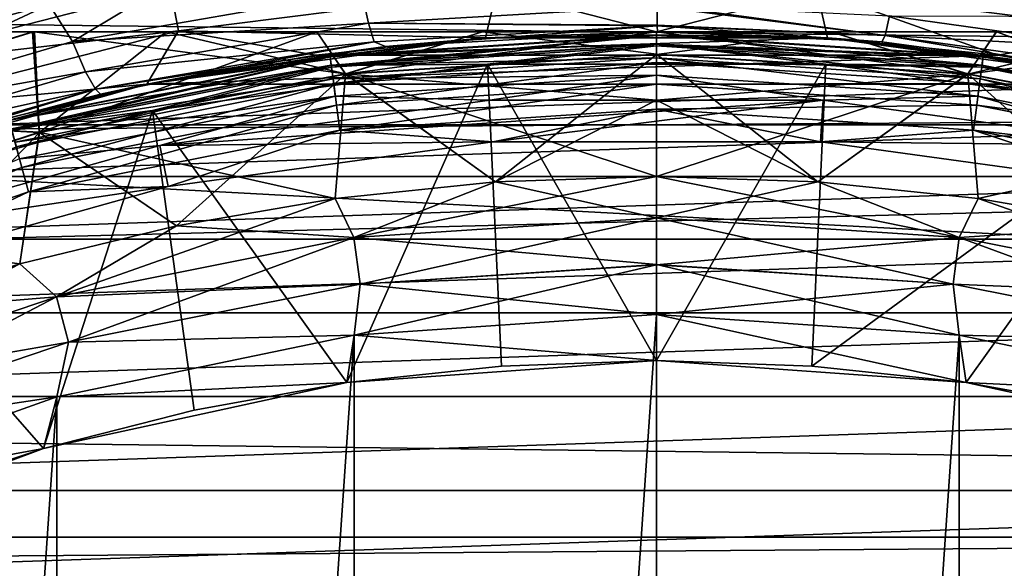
# Model space of a CAD drawing. Header units: metres. Extents: x -139 to 106, y -189 to 40.
# Tile 259 of 291: x 73.45 to 78.17, y 9.43 to 12.06. Entities that reach past the tile are written whole.
import ezdxf

# ---------------------------------------------------------------- set-up
doc = ezdxf.new("R2010")
doc.units = ezdxf.units.M
doc.layers.add('solid_153_ABGANG1_SW0003', color=7, linetype='CONTINUOUS')

msp = doc.modelspace()

# ---------------------------------------------------------------- linework, layer by layer
at = {"layer": 'solid_153_ABGANG1_SW0003'}
for points in [[(100.499969, 11.712589, 92.274338), (100.499969, 13.566239, 90.75824), (47.66711, 12.341232, 91.801056)], [(48.0704, 9.579028, -5.962051), (49.272755, 12.596712, -5.962051), (104.929604, 9.579028, -5.962051)], [(49.272755, 12.596712, -5.962051), (103.727242, 12.596712, -5.962051), (104.929604, 9.579028, -5.962051)], [(77.267387, 12.19731, 28.013126), (78.79007, 12.004951, 28.013126), (77.280678, 12.408541, 27.939308)], [(78.79007, 12.004951, 28.013126), (78.829727, 12.212851, 27.939308), (77.280678, 12.408541, 27.939308)], [(72.599289, 12.005152, 27.8202), (74.134689, 12.399376, 27.8202), (72.550285, 12.155978, 27.661791)], [(74.170273, 12.212851, 27.939308), (74.134689, 12.399376, 27.8202), (72.599289, 12.005152, 27.8202)], [(100.499969, 11.712589, 92.274338), (47.66711, 12.341232, 91.801056), (47.66711, 11.366143, 92.519089)], [(73.883728, 12.308016, 53.313934), (72.930191, 11.953318, 53.101097), (72.688698, 12.115878, 53.27697)], [(73.883728, 12.308016, 53.313934), (73.590073, 12.131756, 53.182232), (72.930191, 11.953318, 53.101097)], [(73.702202, 11.953197, 52.960056), (73.590073, 12.131756, 53.182232), (74.227608, 12.270438, 53.252197)], [(75.086082, 12.194367, 53.087852), (73.702202, 11.953197, 52.960056), (74.227608, 12.270438, 53.252197)], [(72.657967, 11.824557, 27.939308), (74.170273, 12.212851, 27.939308), (72.599289, 12.005152, 27.8202)], [(74.20993, 12.004951, 28.013126), (74.170273, 12.212851, 27.939308), (72.657967, 11.824557, 27.939308)], [(75.119736, 12.042161, 52.811436), (73.702202, 11.953197, 52.960056), (75.086082, 12.194367, 53.087852)], [(74.20993, 12.004951, 28.013126), (75.732613, 12.19731, 28.013126), (74.170273, 12.212851, 27.939308)], [(74.20993, 12.004951, 28.013126), (75.680824, 11.972006, 28.037949), (75.732613, 12.19731, 28.013126)], [(75.119736, 12.042161, 52.811436), (75.086082, 12.194367, 53.087852), (76.502045, 12.121041, 52.863869)], [(75.732613, 12.19731, 28.013126), (75.680824, 11.972006, 28.037949), (76.500008, 12, 28.037949)], [(75.732613, 12.19731, 28.013126), (76.500008, 12, 28.037949), (77.267387, 12.19731, 28.013126)], [(77.267387, 12.19731, 28.013126), (76.500008, 12, 28.037949), (77.319191, 11.972005, 28.037949)], [(77.267387, 12.19731, 28.013126), (77.319191, 11.972005, 28.037949), (78.134544, 11.888157, 28.037949)], [(77.267387, 12.19731, 28.013126), (78.134544, 11.888157, 28.037949), (78.79007, 12.004951, 28.013126)], [(72.368912, 11.56043, 52.787651), (72.930191, 11.953318, 53.101097), (73.590073, 12.131756, 53.182232)], [(73.702202, 11.953197, 52.960056), (72.368912, 11.56043, 52.787651), (73.590073, 12.131756, 53.182232)], [(77.594597, 11.981864, 52.55666), (76.502045, 12.121041, 52.863869), (76.501999, 12.128633, 52.881298)], [(77.594597, 11.981864, 52.55666), (76.501999, 12.128633, 52.881298), (77.615456, 12.077125, 52.856865)], [(75.119736, 12.042161, 52.811436), (76.502045, 12.121041, 52.863869), (76.502785, 12.032668, 52.584919)], [(77.594597, 11.981864, 52.55666), (76.502785, 12.032668, 52.584919), (76.502045, 12.121041, 52.863869)], [(77.594597, 11.981864, 52.55666), (77.615456, 12.077125, 52.856865), (78.713364, 11.923777, 52.789478)], [(77.615456, 12.077125, 52.856865), (78.758148, 12.074264, 53.061527), (78.713364, 11.923777, 52.789478)], [(73.763367, 11.808121, 52.684521), (73.702202, 11.953197, 52.960056), (75.119736, 12.042161, 52.811436)], [(73.763367, 11.808121, 52.684521), (75.119736, 12.042161, 52.811436), (75.147545, 11.952792, 52.515621)], [(75.119736, 12.042161, 52.811436), (76.502838, 12.029124, 52.567726), (75.147545, 11.952792, 52.515621)], [(75.119736, 12.042161, 52.811436), (76.502785, 12.032668, 52.584919), (76.502838, 12.029124, 52.567726)], [(75.147545, 11.952792, 52.515621), (76.502838, 12.029124, 52.567726), (75.201492, 11.929538, 52.226074)], [(76.502838, 12.029124, 52.567726), (76.50383, 11.999999, 52.274963), (75.201492, 11.929538, 52.226074)], [(77.594597, 11.981864, 52.55666), (76.502838, 12.029124, 52.567726), (76.502785, 12.032668, 52.584919)], [(76.502838, 12.029124, 52.567726), (77.578995, 11.951392, 52.24968), (77.554565, 11.953572, 52.250732)], [(77.594597, 11.981864, 52.55666), (77.578995, 11.951392, 52.24968), (76.502838, 12.029124, 52.567726)], [(76.502838, 12.029124, 52.567726), (77.554565, 11.953572, 52.250732), (76.50383, 11.999999, 52.274963)], [(71.5, 12, 32.537949), (81.5, 12, 32.537949), (81.474968, 12, 32.228138)], [(71.5, 12, 40.537949), (81.5, 12, 40.537949), (81.5, 12, 32.537949)], [(71.5, 12, 40.537949), (81.5, 12, 32.537949), (71.5, 12, 32.537949)], [(71.525093, 12, 32.227776), (71.5, 12, 32.537949), (81.474968, 12, 32.228138)], [(71.525032, 12, 40.847771), (81.5, 12, 40.537949), (71.5, 12, 40.537949)], [(71.525032, 12, 40.847771), (81.474907, 12, 40.848122), (81.5, 12, 40.537949)], [(71.601692, 12, 41.159424), (81.474907, 12, 40.848122), (71.525032, 12, 40.847771)], [(71.525093, 12, 32.227776), (81.474968, 12, 32.228138), (81.398308, 12, 31.916483)], [(71.525093, 12, 32.227776), (81.398308, 12, 31.916483), (71.601746, 12, 31.916323)], [(71.601692, 12, 41.159424), (81.398254, 12, 41.159569), (81.474907, 12, 40.848122)], [(71.688324, 12, 41.379101), (81.398254, 12, 41.159569), (71.601692, 12, 41.159424)], [(71.601746, 12, 31.916323), (81.398308, 12, 31.916483), (81.310524, 12, 31.694288)], [(71.601746, 12, 31.916323), (81.310524, 12, 31.694288), (71.689484, 12, 31.694281)], [(71.688324, 12, 41.379101), (81.311676, 12, 41.379105), (81.398254, 12, 41.159569)], [(71.733986, 12, 41.472916), (81.311676, 12, 41.379105), (71.688324, 12, 41.379101)], [(71.689484, 12, 31.694281), (81.310524, 12, 31.694288), (81.266022, 12, 31.602995)], [(71.734009, 12, 31.602943), (71.689484, 12, 31.694281), (81.266022, 12, 31.602995)], [(71.733986, 12, 41.472916), (81.265999, 12, 41.472942), (81.311676, 12, 41.379105)], [(71.928619, 12, 41.787895), (81.265999, 12, 41.472942), (71.733986, 12, 41.472916)], [(71.734009, 12, 31.602943), (81.266022, 12, 31.602995), (81.071381, 12, 31.288006)], [(71.928467, 12, 31.28821), (71.734009, 12, 31.602943), (81.071381, 12, 31.288006)], [(71.928467, 12, 31.28821), (81.071381, 12, 31.288006), (72.194328, 12, 30.973904)], [(71.928619, 12, 41.787895), (81.071541, 12, 41.787674), (81.265999, 12, 41.472942)], [(71.928619, 12, 41.787895), (80.805695, 12, 42.101974), (81.071541, 12, 41.787674)], [(72.194626, 12, 42.102303), (80.805695, 12, 42.101974), (71.928619, 12, 41.787895)], [(73.542397, 11.519101, 43.675884), (73.510178, 12, 42.97324), (72.186913, 11.59048, 42.973019)], [(72.98407, 12, 42.708164), (72.186913, 11.59048, 42.973019), (73.510178, 12, 42.97324)], [(72.189514, 11.590127, 30.100658), (73.51503, 12, 30.100563), (73.542793, 11.517554, 29.398035)], [(72.983421, 12, 30.368114), (73.51503, 12, 30.100563), (72.189514, 11.590127, 30.100658)], [(72.194328, 12, 30.973904), (81.071381, 12, 31.288006), (80.805382, 12, 30.9736)], [(72.194328, 12, 30.973904), (80.805382, 12, 30.9736), (80.702957, 12, 30.873268)], [(72.194328, 12, 30.973904), (80.702957, 12, 30.873268), (72.297035, 12, 30.87328)], [(72.294479, 12, 42.20023), (80.805695, 12, 42.101974), (72.194626, 12, 42.102303)], [(72.294479, 12, 42.20023), (80.705536, 12, 42.200218), (80.805695, 12, 42.101974)], [(72.543465, 12, 42.412186), (80.705536, 12, 42.200218), (72.294479, 12, 42.20023)], [(72.297035, 12, 30.87328), (80.702957, 12, 30.873268), (80.456543, 12, 30.663721)], [(72.542999, 12, 30.66408), (72.297035, 12, 30.87328), (80.456543, 12, 30.663721)], [(72.983421, 12, 30.368114), (72.542999, 12, 30.66408), (80.456543, 12, 30.663721)], [(72.543465, 12, 42.412186), (80.457031, 12, 42.411797), (80.705536, 12, 42.200218)], [(72.543465, 12, 42.412186), (80.016617, 12, 42.707764), (80.457031, 12, 42.411797)], [(72.98407, 12, 42.708164), (80.016617, 12, 42.707764), (72.543465, 12, 42.412186)], [(72.723373, 11.623268, 28.013126), (74.20993, 12.004951, 28.013126), (72.657967, 11.824557, 27.939308)], [(72.723373, 11.623268, 28.013126), (74.057732, 11.748841, 28.037949), (74.20993, 12.004951, 28.013126)], [(72.983421, 12, 30.368114), (80.015953, 12, 30.367746), (79.48494, 12, 30.100548)], [(72.983421, 12, 30.368114), (79.48494, 12, 30.100548), (73.51503, 12, 30.100563)], [(72.983421, 12, 30.368114), (80.456543, 12, 30.663721), (80.015953, 12, 30.367746)], [(72.98407, 12, 42.708164), (73.510178, 12, 42.97324), (80.016617, 12, 42.707764)], [(73.510178, 12, 42.97324), (79.489853, 12, 42.973225), (80.016617, 12, 42.707764)], [(73.519844, 12, 42.977409), (79.489853, 12, 42.973225), (73.510178, 12, 42.97324)], [(73.542397, 11.519101, 43.675884), (73.519844, 12, 42.977409), (73.510178, 12, 42.97324)], [(73.51503, 12, 30.100563), (79.48494, 12, 30.100548), (78.848633, 12, 29.868368)], [(73.51503, 12, 30.100563), (78.848633, 12, 29.868368), (74.150688, 12, 29.868574)], [(73.51503, 12, 30.100563), (74.150688, 12, 29.868574), (73.542793, 11.517554, 29.398035)], [(73.519844, 12, 42.977409), (78.84935, 12, 43.207314), (79.480873, 12, 42.977104)], [(74.151382, 12, 43.207535), (78.84935, 12, 43.207314), (73.519844, 12, 42.977409)], [(73.519844, 12, 42.977409), (79.480873, 12, 42.977104), (79.489853, 12, 42.973225)], [(75.009445, 11.798955, 43.675884), (74.151382, 12, 43.207535), (73.519844, 12, 42.977409)], [(73.542397, 11.519101, 43.675884), (75.009445, 11.798955, 43.675884), (73.519844, 12, 42.977409)], [(74.872208, 12, 29.690374), (75.009644, 11.797371, 29.398035), (73.542793, 11.517554, 29.398035)], [(74.150688, 12, 29.868574), (74.872208, 12, 29.690374), (73.542793, 11.517554, 29.398035)], [(74.20993, 12.004951, 28.013126), (74.057732, 11.748841, 28.037949), (74.865471, 11.888159, 28.037949)], [(74.150688, 12, 29.868574), (78.848633, 12, 29.868368), (74.872208, 12, 29.690374)], [(74.151382, 12, 43.207535), (78.127823, 12, 43.385517), (78.84935, 12, 43.207314)], [(74.872787, 12, 43.385635), (78.127823, 12, 43.385517), (74.151382, 12, 43.207535)], [(75.009445, 11.798955, 43.675884), (74.872787, 12, 43.385635), (74.151382, 12, 43.207535)], [(74.20993, 12.004951, 28.013126), (74.865471, 11.888159, 28.037949), (75.680824, 11.972006, 28.037949)], [(74.872208, 12, 29.690374), (78.848633, 12, 29.868368), (78.12722, 12, 29.690264)], [(74.872208, 12, 29.690374), (78.12722, 12, 29.690264), (75.665825, 12, 29.576954)], [(74.872208, 12, 29.690374), (75.665825, 12, 29.576954), (75.009644, 11.797371, 29.398035)], [(74.872787, 12, 43.385635), (77.33419, 12, 43.498943), (78.127823, 12, 43.385517)], [(75.666153, 12, 43.498978), (77.33419, 12, 43.498943), (74.872787, 12, 43.385635)], [(75.009445, 11.798955, 43.675884), (75.666153, 12, 43.498978), (74.872787, 12, 43.385635)], [(74.9356, 11.882781, 46.830654), (76.5, 11.985317, 46.830654), (75.681099, 11.972026, 46.737949)], [(76.5, 11.94265, 46.91436), (76.5, 11.985317, 46.830654), (74.9356, 11.882781, 46.830654)], [(76.5, 11.984803, 46.202675), (74.935669, 11.882272, 46.202675), (75.681099, 11.972026, 46.296947)], [(74.941437, 11.838483, 46.117798), (74.935669, 11.882272, 46.202675), (76.5, 11.984803, 46.202675)], [(76.5, 11.982963, 47.408539), (74.935913, 11.880447, 47.408539), (75.681084, 11.972025, 47.537949)], [(74.942436, 11.830859, 47.287834), (74.935913, 11.880447, 47.408539), (76.5, 11.982963, 47.408539)], [(74.941437, 11.838483, 46.117798), (76.5, 11.984803, 46.202675), (76.5, 11.940637, 46.117798)], [(76.5, 11.932947, 47.287834), (74.942436, 11.830859, 47.287834), (76.5, 11.982963, 47.408539)], [(75.009445, 11.798955, 43.675884), (76.5, 11.892734, 43.675884), (75.666153, 12, 43.498978)], [(75.009644, 11.797371, 29.398035), (76.5, 12, 29.537949), (76.5, 11.891136, 29.398035)], [(75.665825, 12, 29.576954), (76.5, 12, 29.537949), (75.009644, 11.797371, 29.398035)], [(75.201492, 11.929538, 52.226074), (76.50383, 11.999999, 52.274963), (75.681084, 11.972025, 47.537949)], [(75.665825, 12, 29.576954), (78.12722, 12, 29.690264), (77.333855, 12, 29.576923)], [(75.665825, 12, 29.576954), (77.333855, 12, 29.576923), (76.5, 12, 29.537949)], [(75.666153, 12, 43.498978), (76.5, 11.892734, 43.675884), (76.5, 12, 43.537949)], [(75.666153, 12, 43.498978), (76.5, 12, 43.537949), (77.33419, 12, 43.498943)], [(77.319191, 11.972005, 28.037949), (76.500008, 12, 28.037949), (75.680824, 11.972006, 28.037949)], [(76.50383, 11.999999, 52.274963), (77.318901, 11.972026, 47.537949), (75.681084, 11.972025, 47.537949)], [(76.5, 11.982963, 47.408539), (75.681084, 11.972025, 47.537949), (77.318901, 11.972026, 47.537949)], [(76.5, 11.985317, 46.830654), (77.318916, 11.972025, 46.737949), (75.681099, 11.972026, 46.737949)], [(76.5, 11.984803, 46.202675), (75.681099, 11.972026, 46.296947), (77.318916, 11.972025, 46.296947)], [(76.5, 11.891136, 29.398035), (76.5, 12, 29.537949), (77.333855, 12, 29.576923)], [(77.990356, 11.797371, 29.398035), (76.5, 11.891136, 29.398035), (77.333855, 12, 29.576923)], [(76.5, 12, 43.537949), (76.5, 11.892734, 43.675884), (77.990555, 11.798955, 43.675884)], [(77.33419, 12, 43.498943), (76.5, 12, 43.537949), (77.990555, 11.798955, 43.675884)], [(76.5, 11.985317, 46.830654), (78.0644, 11.882781, 46.830654), (77.318916, 11.972025, 46.737949)], [(78.05883, 11.840479, 46.91436), (78.0644, 11.882781, 46.830654), (76.5, 11.985317, 46.830654)], [(76.5, 11.94265, 46.91436), (78.05883, 11.840479, 46.91436), (76.5, 11.985317, 46.830654)], [(78.064331, 11.882272, 46.202675), (76.5, 11.984803, 46.202675), (77.318916, 11.972025, 46.296947)], [(76.5, 11.940637, 46.117798), (76.5, 11.984803, 46.202675), (78.064331, 11.882272, 46.202675)], [(78.064087, 11.880447, 47.408539), (76.5, 11.982963, 47.408539), (77.318901, 11.972026, 47.537949)], [(76.5, 11.932947, 47.287834), (76.5, 11.982963, 47.408539), (78.064087, 11.880447, 47.408539)], [(76.50383, 11.999999, 52.274963), (77.554565, 11.953572, 52.250732), (77.318901, 11.972026, 47.537949)], [(77.990356, 11.797371, 29.398035), (77.333855, 12, 29.576923), (78.12722, 12, 29.690264)], [(78.127823, 12, 43.385517), (77.33419, 12, 43.498943), (77.990555, 11.798955, 43.675884)], [(77.594597, 11.981864, 52.55666), (78.631012, 11.809268, 52.187469), (77.578995, 11.951392, 52.24968)], [(77.594597, 11.981864, 52.55666), (78.677742, 11.832787, 52.490891), (78.631012, 11.809268, 52.187469)], [(77.594597, 11.981864, 52.55666), (78.713364, 11.923777, 52.789478), (78.677742, 11.832787, 52.490891)], [(77.990356, 11.797371, 29.398035), (78.848633, 12, 29.868368), (79.48494, 12, 30.100548)], [(79.457207, 11.517554, 29.398035), (77.990356, 11.797371, 29.398035), (79.48494, 12, 30.100548)], [(77.990356, 11.797371, 29.398035), (78.12722, 12, 29.690264), (78.848633, 12, 29.868368)], [(78.127823, 12, 43.385517), (77.990555, 11.798955, 43.675884), (79.457603, 11.519101, 43.675884)], [(78.84935, 12, 43.207314), (78.127823, 12, 43.385517), (79.457603, 11.519101, 43.675884)], [(78.79007, 12.004951, 28.013126), (78.134544, 11.888157, 28.037949), (78.942284, 11.748839, 28.037949)], [(73.763367, 11.808121, 52.684521), (72.368912, 11.56043, 52.787651), (73.702202, 11.953197, 52.960056)], [(73.763367, 11.808121, 52.684521), (75.147545, 11.952792, 52.515621), (73.812469, 11.725011, 52.389648)], [(73.812469, 11.725011, 52.389648), (75.147545, 11.952792, 52.515621), (74.525505, 11.836443, 52.169964)], [(75.201492, 11.929538, 52.226074), (75.681084, 11.972025, 47.537949), (74.058525, 11.749008, 47.537949)], [(74.935913, 11.880447, 47.408539), (74.058525, 11.749008, 47.537949), (75.681084, 11.972025, 47.537949)], [(74.9356, 11.882781, 46.830654), (75.681099, 11.972026, 46.737949), (74.058533, 11.749011, 46.737949)], [(74.058533, 11.749011, 46.296947), (74.058533, 11.749011, 46.737949), (75.681099, 11.972026, 46.737949)], [(75.681099, 11.972026, 46.296947), (74.058533, 11.749011, 46.296947), (75.681099, 11.972026, 46.737949)], [(74.935669, 11.882272, 46.202675), (74.058533, 11.749011, 46.296947), (75.681099, 11.972026, 46.296947)], [(75.147545, 11.952792, 52.515621), (75.201492, 11.929538, 52.226074), (74.525505, 11.836443, 52.169964)], [(77.319191, 11.972005, 28.037949), (75.680824, 11.972006, 28.037949), (74.865471, 11.888159, 28.037949)], [(78.134544, 11.888157, 28.037949), (77.319191, 11.972005, 28.037949), (74.865471, 11.888159, 28.037949)], [(74.94117, 11.840479, 46.91436), (76.5, 11.94265, 46.91436), (74.9356, 11.882781, 46.830654)], [(76.5, 11.876184, 46.980766), (76.5, 11.94265, 46.91436), (74.94117, 11.840479, 46.91436)], [(74.941437, 11.838483, 46.117798), (76.5, 11.940637, 46.117798), (75.689827, 11.844397, 46.051201)], [(75.681099, 11.972026, 46.296947), (75.681099, 11.972026, 46.737949), (77.318916, 11.972025, 46.737949)], [(77.318916, 11.972025, 46.296947), (75.681099, 11.972026, 46.296947), (77.318916, 11.972025, 46.737949)], [(76.5, 11.940637, 46.117798), (77.310188, 11.844396, 46.051201), (75.689827, 11.844397, 46.051201)], [(78.050156, 11.774581, 46.980766), (78.05883, 11.840479, 46.91436), (76.5, 11.94265, 46.91436)], [(76.5, 11.876184, 46.980766), (78.050156, 11.774581, 46.980766), (76.5, 11.94265, 46.91436)], [(76.5, 11.940637, 46.117798), (78.064331, 11.882272, 46.202675), (78.058563, 11.838483, 46.117798)], [(76.5, 11.940637, 46.117798), (78.058563, 11.838483, 46.117798), (77.310188, 11.844396, 46.051201)], [(78.653137, 11.805253, 52.185825), (78.941467, 11.74901, 47.537949), (77.318901, 11.972026, 47.537949)], [(78.064087, 11.880447, 47.408539), (77.318901, 11.972026, 47.537949), (78.941467, 11.74901, 47.537949)], [(78.631012, 11.809268, 52.187469), (78.653137, 11.805253, 52.185825), (77.318901, 11.972026, 47.537949)], [(77.578995, 11.951392, 52.24968), (78.631012, 11.809268, 52.187469), (77.318901, 11.972026, 47.537949)], [(77.554565, 11.953572, 52.250732), (77.578995, 11.951392, 52.24968), (77.318901, 11.972026, 47.537949)], [(78.0644, 11.882781, 46.830654), (78.941483, 11.749007, 46.737949), (77.318916, 11.972025, 46.737949)], [(77.318916, 11.972025, 46.296947), (77.318916, 11.972025, 46.737949), (78.941483, 11.749007, 46.737949)], [(78.941475, 11.749007, 46.296947), (77.318916, 11.972025, 46.296947), (78.941483, 11.749007, 46.737949)], [(78.064331, 11.882272, 46.202675), (77.318916, 11.972025, 46.296947), (78.941475, 11.749007, 46.296947)], [(78.134544, 11.888157, 28.037949), (74.865471, 11.888159, 28.037949), (74.057732, 11.748841, 28.037949)], [(78.942284, 11.748839, 28.037949), (78.134544, 11.888157, 28.037949), (74.057732, 11.748841, 28.037949)], [(74.525505, 11.836443, 52.169964), (75.201492, 11.929538, 52.226074), (74.058525, 11.749008, 47.537949)], [(74.952827, 11.751961, 47.184212), (74.942436, 11.830859, 47.287834), (76.5, 11.932947, 47.287834)], [(76.5, 11.853368, 47.184212), (74.952827, 11.751961, 47.184212), (76.5, 11.932947, 47.287834)], [(75.009445, 11.798955, 43.675884), (76.5, 11.672789, 43.930679), (76.5, 11.892734, 43.675884)], [(75.728378, 11.280829, 28.787949), (75.009644, 11.797371, 29.398035), (76.5, 11.891136, 29.398035)], [(75.728378, 11.280829, 28.787949), (76.5, 11.891136, 29.398035), (76.5, 11.672789, 29.145218)], [(78.057564, 11.830859, 47.287834), (76.5, 11.932947, 47.287834), (78.064087, 11.880447, 47.408539)], [(76.5, 11.853368, 47.184212), (76.5, 11.932947, 47.287834), (78.057564, 11.830859, 47.287834)], [(77.271622, 11.280829, 44.287949), (77.990555, 11.798955, 43.675884), (76.5, 11.892734, 43.675884)], [(76.5, 11.672789, 43.930679), (77.271622, 11.280829, 44.287949), (76.5, 11.892734, 43.675884)], [(76.5, 11.672789, 29.145218), (76.5, 11.891136, 29.398035), (77.990356, 11.797371, 29.398035)], [(73.397972, 11.576927, 46.830654), (74.9356, 11.882781, 46.830654), (74.058533, 11.749011, 46.737949)], [(74.94117, 11.840479, 46.91436), (74.9356, 11.882781, 46.830654), (73.397972, 11.576927, 46.830654)], [(73.409012, 11.535714, 46.91436), (74.94117, 11.840479, 46.91436), (73.397972, 11.576927, 46.830654)], [(74.935669, 11.882272, 46.202675), (73.398102, 11.57643, 46.202675), (74.058533, 11.749011, 46.296947)], [(73.409538, 11.53377, 46.117798), (73.398102, 11.57643, 46.202675), (74.935669, 11.882272, 46.202675)], [(74.935913, 11.880447, 47.408539), (73.398582, 11.574654, 47.408539), (74.058525, 11.749008, 47.537949)], [(73.41153, 11.526342, 47.287834), (73.398582, 11.574654, 47.408539), (74.935913, 11.880447, 47.408539)], [(74.949844, 11.774581, 46.980766), (74.94117, 11.840479, 46.91436), (73.409012, 11.535714, 46.91436)], [(73.409538, 11.53377, 46.117798), (74.935669, 11.882272, 46.202675), (74.941437, 11.838483, 46.117798)], [(74.942436, 11.830859, 47.287834), (73.41153, 11.526342, 47.287834), (74.935913, 11.880447, 47.408539)], [(74.941437, 11.838483, 46.117798), (75.689827, 11.844397, 46.051201), (74.084564, 11.623759, 46.051201)], [(75.016495, 10.318907, 45.037949), (74.084564, 11.623759, 46.051201), (75.689827, 11.844397, 46.051201)], [(74.949844, 11.774581, 46.980766), (76.5, 11.876184, 46.980766), (74.94117, 11.840479, 46.91436)], [(74.949844, 11.774581, 46.980766), (76.5, 11.792437, 47.023354), (76.5, 11.876184, 46.980766)], [(74.966362, 11.649139, 47.10474), (74.952827, 11.751961, 47.184212), (76.5, 11.853368, 47.184212)], [(76.5, 11.74966, 47.10474), (74.966362, 11.649139, 47.10474), (76.5, 11.853368, 47.184212)], [(75.756195, 10.398432, 45.037949), (75.016495, 10.318907, 45.037949), (75.689827, 11.844397, 46.051201)], [(76.5, 10.425, 45.037949), (75.689827, 11.844397, 46.051201), (77.310188, 11.844396, 46.051201)], [(76.5, 10.425, 45.037949), (75.756195, 10.398432, 45.037949), (75.689827, 11.844397, 46.051201)], [(76.5, 11.876184, 46.980766), (76.5, 11.792437, 47.023354), (78.039223, 11.69155, 47.023354)], [(76.5, 11.876184, 46.980766), (78.039223, 11.69155, 47.023354), (78.050156, 11.774581, 46.980766)], [(78.047173, 11.751961, 47.184212), (76.5, 11.853368, 47.184212), (78.057564, 11.830859, 47.287834)], [(76.5, 11.74966, 47.10474), (76.5, 11.853368, 47.184212), (78.047173, 11.751961, 47.184212)], [(77.243805, 10.398432, 45.037949), (76.5, 10.425, 45.037949), (77.310188, 11.844396, 46.051201)], [(77.243805, 10.398432, 45.037949), (77.310188, 11.844396, 46.051201), (78.915451, 11.623756, 46.051201)], [(78.058563, 11.838483, 46.117798), (78.915451, 11.623756, 46.051201), (77.310188, 11.844396, 46.051201)], [(78.050156, 11.774581, 46.980766), (79.573784, 11.471512, 46.980766), (78.05883, 11.840479, 46.91436)], [(78.057564, 11.830859, 47.287834), (78.064087, 11.880447, 47.408539), (79.601418, 11.574654, 47.408539)], [(78.058563, 11.838483, 46.117798), (78.064331, 11.882272, 46.202675), (79.601898, 11.57643, 46.202675)], [(78.05883, 11.840479, 46.91436), (79.590988, 11.535714, 46.91436), (78.0644, 11.882781, 46.830654)], [(79.573784, 11.471512, 46.980766), (79.590988, 11.535714, 46.91436), (78.05883, 11.840479, 46.91436)], [(79.601418, 11.574654, 47.408539), (78.064087, 11.880447, 47.408539), (78.941467, 11.74901, 47.537949)], [(79.601898, 11.57643, 46.202675), (78.064331, 11.882272, 46.202675), (78.941475, 11.749007, 46.296947)], [(78.0644, 11.882781, 46.830654), (79.602028, 11.576927, 46.830654), (78.941483, 11.749007, 46.737949)], [(79.590988, 11.535714, 46.91436), (79.602028, 11.576927, 46.830654), (78.0644, 11.882781, 46.830654)], [(72.450928, 11.424852, 52.512707), (72.368912, 11.56043, 52.787651), (73.763367, 11.808121, 52.684521)], [(72.450928, 11.424852, 52.512707), (73.763367, 11.808121, 52.684521), (73.812469, 11.725011, 52.389648)], [(73.409538, 11.53377, 46.117798), (74.941437, 11.838483, 46.117798), (74.084564, 11.623759, 46.051201)], [(73.432121, 11.449474, 47.184212), (73.41153, 11.526342, 47.287834), (74.942436, 11.830859, 47.287834)], [(74.952827, 11.751961, 47.184212), (73.432121, 11.449474, 47.184212), (74.942436, 11.830859, 47.287834)], [(74.960342, 11.201875, 44.287949), (75.009445, 11.798955, 43.675884), (73.542397, 11.519101, 43.675884)], [(74.199486, 11.07069, 28.787949), (73.542793, 11.517554, 29.398035), (75.009644, 11.797371, 29.398035)], [(73.812469, 11.725011, 52.389648), (74.525505, 11.836443, 52.169964), (73.836052, 11.700573, 52.095913)], [(73.836052, 11.700573, 52.095913), (74.525505, 11.836443, 52.169964), (74.058525, 11.749008, 47.537949)], [(74.960342, 11.201874, 28.787949), (74.199486, 11.07069, 28.787949), (75.009644, 11.797371, 29.398035)], [(74.960342, 11.201875, 44.287949), (75.728378, 11.28083, 44.287949), (75.009445, 11.798955, 43.675884)], [(75.728378, 11.280829, 28.787949), (74.960342, 11.201874, 28.787949), (75.009644, 11.797371, 29.398035)], [(75.009445, 11.798955, 43.675884), (76.5, 11.307189, 44.287949), (76.5, 11.672789, 43.930679)], [(75.728378, 11.28083, 44.287949), (76.5, 11.307189, 44.287949), (75.009445, 11.798955, 43.675884)], [(77.271622, 11.280829, 28.787949), (76.5, 11.307189, 28.787949), (77.990356, 11.797371, 29.398035)], [(76.5, 11.672789, 29.145218), (77.990356, 11.797371, 29.398035), (76.5, 11.307189, 28.787949)], [(77.271622, 11.280829, 44.287949), (78.039658, 11.201874, 44.287949), (77.990555, 11.798955, 43.675884)], [(78.039658, 11.201874, 28.787949), (77.271622, 11.280829, 28.787949), (77.990356, 11.797371, 29.398035)], [(78.039658, 11.201874, 28.787949), (77.990356, 11.797371, 29.398035), (79.457207, 11.517554, 29.398035)], [(78.800514, 11.07069, 44.287949), (79.457603, 11.519101, 43.675884), (77.990555, 11.798955, 43.675884)], [(78.039658, 11.201874, 44.287949), (78.800514, 11.07069, 44.287949), (77.990555, 11.798955, 43.675884)], [(78.047173, 11.751961, 47.184212), (78.057564, 11.830859, 47.287834), (79.58847, 11.526342, 47.287834)], [(79.58847, 11.526342, 47.287834), (78.057564, 11.830859, 47.287834), (79.601418, 11.574654, 47.408539)], [(78.058563, 11.838483, 46.117798), (79.601898, 11.57643, 46.202675), (79.590462, 11.53377, 46.117798)], [(78.058563, 11.838483, 46.117798), (79.590462, 11.53377, 46.117798), (78.915451, 11.623756, 46.051201)], [(73.836052, 11.700573, 52.095913), (74.058525, 11.749008, 47.537949), (72.481438, 11.30713, 47.537949)], [(73.398582, 11.574654, 47.408539), (72.481438, 11.30713, 47.537949), (74.058525, 11.749008, 47.537949)], [(73.397972, 11.576927, 46.830654), (74.058533, 11.749011, 46.737949), (72.481453, 11.307135, 46.737949)], [(72.481453, 11.307135, 46.296947), (72.481453, 11.307135, 46.737949), (74.058533, 11.749011, 46.737949)], [(74.058533, 11.749011, 46.296947), (72.481453, 11.307135, 46.296947), (74.058533, 11.749011, 46.737949)], [(73.398102, 11.57643, 46.202675), (72.481453, 11.307135, 46.296947), (74.058533, 11.749011, 46.296947)], [(72.723373, 11.623268, 28.013126), (73.261406, 11.554718, 28.037949), (74.057732, 11.748841, 28.037949)], [(78.942284, 11.748839, 28.037949), (74.057732, 11.748841, 28.037949), (73.261406, 11.554718, 28.037949)], [(79.738609, 11.554714, 28.037949), (78.942284, 11.748839, 28.037949), (73.261406, 11.554718, 28.037949)], [(73.426216, 11.471512, 46.980766), (74.949844, 11.774581, 46.980766), (73.409012, 11.535714, 46.91436)], [(73.426216, 11.471512, 46.980766), (74.960777, 11.69155, 47.023354), (74.949844, 11.774581, 46.980766)], [(73.458961, 11.349299, 47.10474), (73.432121, 11.449474, 47.184212), (74.952827, 11.751961, 47.184212)], [(74.966362, 11.649139, 47.10474), (73.458961, 11.349299, 47.10474), (74.952827, 11.751961, 47.184212)], [(74.949844, 11.774581, 46.980766), (74.960777, 11.69155, 47.023354), (76.5, 11.792437, 47.023354)], [(76.5, 11.792437, 47.023354), (74.960777, 11.69155, 47.023354), (75.701691, 11.672731, 47.037949)], [(76.5, 11.74966, 47.10474), (74.982124, 11.529417, 47.054852), (74.966362, 11.649139, 47.10474)], [(76.5, 11.74966, 47.10474), (76.5, 11.628903, 47.054852), (74.982124, 11.529417, 47.054852)], [(76.5, 11.792437, 47.023354), (75.701691, 11.672731, 47.037949), (77.298553, 11.672715, 47.037949)], [(78.039223, 11.69155, 47.023354), (76.5, 11.792437, 47.023354), (77.298553, 11.672715, 47.037949)], [(78.033638, 11.649139, 47.10474), (76.5, 11.74966, 47.10474), (78.047173, 11.751961, 47.184212)], [(78.033638, 11.649139, 47.10474), (76.5, 11.628903, 47.054852), (76.5, 11.74966, 47.10474)], [(78.033638, 11.649139, 47.10474), (78.047173, 11.751961, 47.184212), (79.567879, 11.449474, 47.184212)], [(78.050156, 11.774581, 46.980766), (78.039223, 11.69155, 47.023354), (79.552109, 11.390618, 47.023354)], [(79.567879, 11.449474, 47.184212), (78.047173, 11.751961, 47.184212), (79.58847, 11.526342, 47.287834)], [(78.050156, 11.774581, 46.980766), (79.552109, 11.390618, 47.023354), (79.573784, 11.471512, 46.980766)], [(100.499969, 11.712589, 92.274338), (47.66711, 11.366143, 92.519089), (47.66711, 10.348992, 93.177032)], [(100.499969, 9.691023, 93.558022), (100.499969, 11.712589, 92.274338), (47.66711, 10.348992, 93.177032)], [(72.450928, 11.424852, 52.512707), (73.812469, 11.725011, 52.389648), (72.514381, 11.349627, 52.21846)], [(73.139893, 11.51997, 52.007629), (73.836052, 11.700573, 52.095913), (72.481438, 11.30713, 47.537949)], [(72.514381, 11.349627, 52.21846), (73.812469, 11.725011, 52.389648), (73.139893, 11.51997, 52.007629)], [(73.812469, 11.725011, 52.389648), (73.836052, 11.700573, 52.095913), (73.139893, 11.51997, 52.007629)], [(73.426216, 11.471512, 46.980766), (73.447891, 11.390618, 47.023354), (74.960777, 11.69155, 47.023354)], [(74.960777, 11.69155, 47.023354), (73.447891, 11.390618, 47.023354), (74.11969, 11.455309, 47.037949)], [(74.960777, 11.69155, 47.023354), (74.11969, 11.455309, 47.037949), (75.701691, 11.672731, 47.037949)], [(77.298553, 11.672715, 47.037949), (75.701691, 11.672731, 47.037949), (74.11969, 11.455309, 47.037949)], [(77.298553, 11.672715, 47.037949), (74.11969, 11.455309, 47.037949), (75.715073, 11.47318, 47.037949)], [(77.298553, 11.672715, 47.037949), (75.715073, 11.47318, 47.037949), (77.28463, 11.4732, 47.037949)], [(75.728378, 11.280829, 28.787949), (76.5, 11.672789, 29.145218), (76.5, 11.307189, 28.787949)], [(76.5, 11.672789, 43.930679), (76.5, 11.307189, 44.287949), (77.271622, 11.280829, 44.287949)], [(78.880554, 11.455259, 47.037949), (77.298553, 11.672715, 47.037949), (77.28463, 11.4732, 47.037949)], [(78.039223, 11.69155, 47.023354), (77.298553, 11.672715, 47.037949), (78.880554, 11.455259, 47.037949)], [(79.552109, 11.390618, 47.023354), (78.039223, 11.69155, 47.023354), (78.880554, 11.455259, 47.037949)], [(73.409538, 11.53377, 46.117798), (74.084564, 11.623759, 46.051201), (72.524292, 11.186593, 46.051201)], [(73.56311, 10.002766, 45.037949), (72.524292, 11.186593, 46.051201), (74.084564, 11.623759, 46.051201)], [(74.966362, 11.649139, 47.10474), (73.490219, 11.232658, 47.054852), (73.458961, 11.349299, 47.10474)], [(74.966362, 11.649139, 47.10474), (74.982124, 11.529417, 47.054852), (73.490219, 11.232658, 47.054852)], [(74.283829, 10.186718, 45.037949), (73.56311, 10.002766, 45.037949), (74.084564, 11.623759, 46.051201)], [(75.016495, 10.318907, 45.037949), (74.283829, 10.186718, 45.037949), (74.084564, 11.623759, 46.051201)], [(74.982124, 11.529417, 47.054852), (76.5, 11.628903, 47.054852), (75.715073, 11.47318, 47.037949)], [(76.5, 11.628903, 47.054852), (77.28463, 11.4732, 47.037949), (75.715073, 11.47318, 47.037949)], [(78.033638, 11.649139, 47.10474), (78.017876, 11.529417, 47.054852), (76.5, 11.628903, 47.054852)], [(76.5, 11.628903, 47.054852), (78.017876, 11.529417, 47.054852), (77.28463, 11.4732, 47.037949)], [(77.983505, 10.318907, 45.037949), (77.243805, 10.398432, 45.037949), (78.915451, 11.623756, 46.051201)], [(78.716171, 10.186718, 45.037949), (77.983505, 10.318907, 45.037949), (78.915451, 11.623756, 46.051201)], [(79.541039, 11.349299, 47.10474), (78.017876, 11.529417, 47.054852), (78.033638, 11.649139, 47.10474)], [(79.541039, 11.349299, 47.10474), (78.033638, 11.649139, 47.10474), (79.567879, 11.449474, 47.184212)], [(72.121994, 11.057584, 43.675884), (73.542397, 11.519101, 43.675884), (72.186913, 11.59048, 42.973019)], [(72.189514, 11.590127, 30.100658), (73.542793, 11.517554, 29.398035), (72.122581, 11.056099, 29.398035)], [(73.449364, 10.887889, 44.287949), (73.542397, 11.519101, 43.675884), (72.121994, 11.057584, 43.675884)], [(72.713455, 10.654324, 28.787949), (72.122581, 11.056099, 29.398035), (73.542793, 11.517554, 29.398035)], [(79.738609, 11.554714, 28.037949), (73.261406, 11.554718, 28.037949), (72.480156, 11.306673, 28.037949)], [(80.519852, 11.306668, 28.037949), (79.738609, 11.554714, 28.037949), (72.480156, 11.306673, 28.037949)], [(73.449364, 10.887889, 28.787949), (72.713455, 10.654324, 28.787949), (73.542793, 11.517554, 29.398035)], [(73.449364, 10.887889, 44.287949), (74.199493, 11.07069, 44.287949), (73.542397, 11.519101, 43.675884)], [(74.199486, 11.07069, 28.787949), (73.449364, 10.887889, 28.787949), (73.542793, 11.517554, 29.398035)], [(73.490219, 11.232658, 47.054852), (74.982124, 11.529417, 47.054852), (74.160118, 11.259438, 47.037949)], [(74.199493, 11.07069, 44.287949), (74.960342, 11.201875, 44.287949), (73.542397, 11.519101, 43.675884)], [(74.982124, 11.529417, 47.054852), (75.715073, 11.47318, 47.037949), (74.160118, 11.259438, 47.037949)], [(78.017876, 11.529417, 47.054852), (78.839592, 11.259499, 47.037949), (77.28463, 11.4732, 47.037949)], [(78.017876, 11.529417, 47.054852), (79.509781, 11.232658, 47.054852), (78.839592, 11.259499, 47.037949)], [(79.541039, 11.349299, 47.10474), (79.509781, 11.232658, 47.054852), (78.017876, 11.529417, 47.054852)], [(78.800514, 11.07069, 28.787949), (78.039658, 11.201874, 28.787949), (79.457207, 11.517554, 29.398035)], [(74.11969, 11.455309, 47.037949), (74.160118, 11.259438, 47.037949), (75.715073, 11.47318, 47.037949)], [(78.880554, 11.455259, 47.037949), (77.28463, 11.4732, 47.037949), (78.839592, 11.259499, 47.037949)], [(73.458961, 11.349299, 47.10474), (72.003601, 10.85527, 47.10474), (73.432121, 11.449474, 47.184212)], [(74.11969, 11.455309, 47.037949), (72.581985, 11.02448, 47.037949), (74.160118, 11.259438, 47.037949)], [(73.447891, 11.390618, 47.023354), (72.581985, 11.02448, 47.037949), (74.11969, 11.455309, 47.037949)], [(73.458961, 11.349299, 47.10474), (72.049812, 10.743706, 47.054852), (72.003601, 10.85527, 47.10474)], [(73.458961, 11.349299, 47.10474), (73.490219, 11.232658, 47.054852), (72.049812, 10.743706, 47.054852)], [(80.519852, 11.306668, 28.037949), (72.480156, 11.306673, 28.037949), (71.717705, 11.005893, 28.037949)], [(81.282303, 11.005888, 28.037949), (80.519852, 11.306668, 28.037949), (71.717705, 11.005893, 28.037949)], [(75.049934, 11.014318, 44.423988), (75.728378, 11.28083, 44.287949), (74.960342, 11.201875, 44.287949)], [(75.049965, 11.014106, 28.651798), (74.960342, 11.201874, 28.787949), (75.728378, 11.280829, 28.787949)], [(75.049934, 11.014318, 44.423988), (76.5, 11.10936, 44.423988), (75.728378, 11.28083, 44.287949)], [(75.049965, 11.014106, 28.651798), (75.728378, 11.280829, 28.787949), (76.5, 11.307189, 28.787949)], [(75.049965, 11.014106, 28.651798), (76.5, 11.307189, 28.787949), (76.5, 11.109146, 28.651798)], [(76.5, 11.10936, 44.423988), (76.5, 11.307189, 44.287949), (75.728378, 11.28083, 44.287949)], [(76.5, 11.109146, 28.651798), (76.5, 11.307189, 28.787949), (77.271622, 11.280829, 28.787949)], [(77.950066, 11.014318, 44.423988), (77.271622, 11.280829, 44.287949), (76.5, 11.307189, 44.287949)], [(77.950066, 11.014318, 44.423988), (76.5, 11.307189, 44.287949), (76.5, 11.10936, 44.423988)], [(77.950035, 11.014106, 28.651798), (76.5, 11.109146, 28.651798), (77.271622, 11.280829, 28.787949)], [(77.950035, 11.014106, 28.651798), (77.271622, 11.280829, 28.787949), (78.039658, 11.201874, 28.787949)], [(77.950066, 11.014318, 44.423988), (78.039658, 11.201874, 44.287949), (77.271622, 11.280829, 44.287949)], [(72.049812, 10.743706, 47.054852), (73.490219, 11.232658, 47.054852), (72.648712, 10.835939, 47.037949)], [(72.581985, 11.02448, 47.037949), (72.648712, 10.835939, 47.037949), (74.160118, 11.259438, 47.037949)], [(73.490219, 11.232658, 47.054852), (74.160118, 11.259438, 47.037949), (72.648712, 10.835939, 47.037949)], [(73.56311, 10.002766, 45.037949), (72.856697, 9.767651, 45.037949), (72.524292, 11.186593, 46.051201)], [(73.624741, 10.730612, 28.651798), (74.199486, 11.07069, 28.787949), (74.960342, 11.201874, 28.787949)], [(75.049965, 11.014106, 28.651798), (73.624741, 10.730612, 28.651798), (74.960342, 11.201874, 28.787949)], [(75.049934, 11.014318, 44.423988), (74.960342, 11.201875, 44.287949), (74.199493, 11.07069, 44.287949)], [(77.950035, 11.014106, 28.651798), (78.039658, 11.201874, 28.787949), (78.800514, 11.07069, 28.787949)], [(79.375313, 10.730818, 44.423988), (78.039658, 11.201874, 44.287949), (77.950066, 11.014318, 44.423988)], [(79.375313, 10.730818, 44.423988), (78.800514, 11.07069, 44.287949), (78.039658, 11.201874, 44.287949)], [(75.049934, 11.014318, 44.423988), (76.5, 10.884339, 44.509071), (76.5, 11.10936, 44.423988)], [(75.079338, 10.79099, 28.566771), (75.049965, 11.014106, 28.651798), (76.5, 11.109146, 28.651798)], [(75.079338, 10.79099, 28.566771), (76.5, 11.109146, 28.651798), (76.5, 10.884105, 28.566771)], [(76.5, 11.10936, 44.423988), (76.5, 10.884339, 44.509071), (77.920692, 10.791223, 44.509071)], [(77.950066, 11.014318, 44.423988), (76.5, 11.10936, 44.423988), (77.920692, 10.791223, 44.509071)], [(76.5, 10.884105, 28.566771), (76.5, 11.109146, 28.651798), (77.950035, 11.014106, 28.651798)], [(72.713455, 10.654325, 44.287949), (73.449364, 10.887889, 44.287949), (72.121994, 11.057584, 43.675884)], [(73.624741, 10.730612, 28.651798), (73.449364, 10.887889, 28.787949), (74.199486, 11.07069, 28.787949)], [(73.624687, 10.730818, 44.423988), (74.199493, 11.07069, 44.287949), (73.449364, 10.887889, 44.287949)], [(75.049934, 11.014318, 44.423988), (74.199493, 11.07069, 44.287949), (73.624687, 10.730818, 44.423988)], [(79.375259, 10.730612, 28.651798), (77.950035, 11.014106, 28.651798), (78.800514, 11.07069, 28.787949)], [(81.282303, 11.005888, 28.037949), (71.717705, 11.005893, 28.037949), (70.977524, 10.653743, 28.037949)], [(82.022484, 10.653737, 28.037949), (81.282303, 11.005888, 28.037949), (70.977524, 10.653743, 28.037949)], [(75.049934, 11.014318, 44.423988), (73.624687, 10.730818, 44.423988), (75.079308, 10.791223, 44.509071)], [(73.682983, 10.513238, 28.566771), (73.624741, 10.730612, 28.651798), (75.049965, 11.014106, 28.651798)], [(75.079338, 10.79099, 28.566771), (73.682983, 10.513238, 28.566771), (75.049965, 11.014106, 28.651798)], [(75.049934, 11.014318, 44.423988), (75.079308, 10.791223, 44.509071), (76.5, 10.884339, 44.509071)], [(77.920662, 10.79099, 28.566771), (76.5, 10.884105, 28.566771), (77.950035, 11.014106, 28.651798)], [(77.920662, 10.79099, 28.566771), (77.950035, 11.014106, 28.651798), (79.375259, 10.730612, 28.651798)], [(77.950066, 11.014318, 44.423988), (77.920692, 10.791223, 44.509071), (79.317078, 10.513464, 44.509071)], [(79.375313, 10.730818, 44.423988), (77.950066, 11.014318, 44.423988), (79.317078, 10.513464, 44.509071)], [(72.248711, 10.263514, 28.651798), (72.713455, 10.654324, 28.787949), (73.449364, 10.887889, 28.787949)], [(73.624741, 10.730612, 28.651798), (72.248711, 10.263514, 28.651798), (73.449364, 10.887889, 28.787949)], [(73.624687, 10.730818, 44.423988), (73.449364, 10.887889, 44.287949), (72.713455, 10.654325, 44.287949)], [(76.5, 10.884105, 28.566771), (76.5, 10.645751, 28.537949), (75.050537, 10.546614, 28.537949)], [(75.079338, 10.79099, 28.566771), (76.5, 10.884105, 28.566771), (75.050537, 10.546614, 28.537949)], [(75.079308, 10.791223, 44.509071), (76.5, 10.645751, 44.537949), (76.5, 10.884339, 44.509071)], [(76.5, 10.884339, 44.509071), (76.5, 10.645751, 44.537949), (77.949478, 10.546613, 44.537949)], [(77.920692, 10.791223, 44.509071), (76.5, 10.884339, 44.509071), (77.949478, 10.546613, 44.537949)], [(77.920662, 10.79099, 28.566771), (76.5, 10.645751, 28.537949), (76.5, 10.884105, 28.566771)], [(73.624687, 10.730818, 44.423988), (73.682922, 10.513464, 44.509071), (75.079308, 10.791223, 44.509071)], [(75.079308, 10.791223, 44.509071), (73.682922, 10.513464, 44.509071), (75.050552, 10.546617, 44.537949)], [(75.079338, 10.79099, 28.566771), (75.050537, 10.546614, 28.537949), (73.682983, 10.513238, 28.566771)], [(75.079308, 10.791223, 44.509071), (75.050552, 10.546617, 44.537949), (76.5, 10.645751, 44.537949)], [(77.920662, 10.79099, 28.566771), (77.949463, 10.546615, 28.537949), (76.5, 10.645751, 28.537949)], [(79.317017, 10.513238, 28.566771), (77.949463, 10.546615, 28.537949), (77.920662, 10.79099, 28.566771)], [(79.317017, 10.513238, 28.566771), (77.920662, 10.79099, 28.566771), (79.375259, 10.730612, 28.651798)], [(79.317078, 10.513464, 44.509071), (77.920692, 10.791223, 44.509071), (77.949478, 10.546613, 44.537949)], [(73.624687, 10.730818, 44.423988), (72.713455, 10.654325, 44.287949), (72.248634, 10.26371, 44.423988)], [(73.624687, 10.730818, 44.423988), (72.248634, 10.26371, 44.423988), (73.682922, 10.513464, 44.509071)], [(72.334831, 10.055602, 28.566771), (72.248711, 10.263514, 28.651798), (73.624741, 10.730612, 28.651798)], [(73.682983, 10.513238, 28.566771), (72.334831, 10.055602, 28.566771), (73.624741, 10.730612, 28.651798)], [(82.022484, 10.653737, 28.037949), (70.977524, 10.653743, 28.037949), (70.263153, 10.251916, 28.037949)], [(82.736855, 10.251909, 28.037949), (82.022484, 10.653737, 28.037949), (70.263153, 10.251916, 28.037949)], [(75.050537, -10.546615, 28.537949), (75.050537, 10.546614, 28.537949), (76.5, 10.645751, 28.537949)], [(76.5, -10.645751, 28.537949), (75.050537, -10.546615, 28.537949), (76.5, 10.645751, 28.537949)], [(75.050552, 10.546617, 44.537949), (76.5, 10.424999, 44.537949), (76.5, 10.645751, 44.537949)], [(76.5, 10.645751, 44.537949), (76.5, 10.424999, 44.537949), (77.983635, 10.318887, 44.537949)], [(77.949478, 10.546613, 44.537949), (76.5, 10.645751, 44.537949), (77.983635, 10.318887, 44.537949)], [(77.949463, 10.546615, 28.537949), (76.5, -10.645751, 28.537949), (76.5, 10.645751, 28.537949)], [(73.627266, -10.250825, 28.537949), (73.627258, 10.250823, 28.537949), (75.050537, 10.546614, 28.537949)], [(73.682983, 10.513238, 28.566771), (75.050537, 10.546614, 28.537949), (73.627258, 10.250823, 28.537949)], [(75.050537, -10.546615, 28.537949), (73.627266, -10.250825, 28.537949), (75.050537, 10.546614, 28.537949)], [(75.050552, 10.546617, 44.537949), (73.627274, 10.250828, 44.537949), (75.016365, 10.318887, 44.537949)], [(73.682922, 10.513464, 44.509071), (73.627274, 10.250828, 44.537949), (75.050552, 10.546617, 44.537949)], [(75.050552, 10.546617, 44.537949), (75.016365, 10.318887, 44.537949), (76.5, 10.424999, 44.537949)], [(77.949463, 10.546615, 28.537949), (77.949463, -10.546614, 28.537949), (76.5, -10.645751, 28.537949)], [(77.949463, 10.546615, 28.537949), (79.372734, 10.250825, 28.537949), (77.949463, -10.546614, 28.537949)], [(79.317017, 10.513238, 28.566771), (79.372734, 10.250825, 28.537949), (77.949463, 10.546615, 28.537949)], [(79.372749, 10.25082, 44.537949), (77.949478, 10.546613, 44.537949), (77.983635, 10.318887, 44.537949)], [(79.317078, 10.513464, 44.509071), (77.949478, 10.546613, 44.537949), (79.372749, 10.25082, 44.537949)], [(72.248634, 10.26371, 44.423988), (72.334747, 10.055819, 44.509071), (73.682922, 10.513464, 44.509071)], [(73.682922, 10.513464, 44.509071), (72.334747, 10.055819, 44.509071), (73.627274, 10.250828, 44.537949)], [(73.682983, 10.513238, 28.566771), (73.627258, 10.250823, 28.537949), (72.334831, 10.055602, 28.566771)], [(75.016365, 10.318887, 44.537949), (75.756195, 10.398432, 45.037949), (76.5, 10.425, 45.037949)], [(76.5, 10.424999, 44.537949), (75.016365, 10.318887, 44.537949), (76.5, 10.425, 45.037949)], [(76.5, 10.424999, 44.537949), (76.5, 10.425, 45.037949), (77.243805, 10.398432, 45.037949)], [(76.5, 10.424999, 44.537949), (77.243805, 10.398432, 45.037949), (77.983505, 10.318907, 45.037949)], [(77.983635, 10.318887, 44.537949), (76.5, 10.424999, 44.537949), (77.983505, 10.318907, 45.037949)], [(75.016365, 10.318887, 44.537949), (75.016495, 10.318907, 45.037949), (75.756195, 10.398432, 45.037949)], [(100.499969, 9.691023, 93.558022), (47.66711, 10.348992, 93.177032), (47.66711, 9.295493, 93.771339)], [(75.016365, 10.318887, 44.537949), (73.562927, 10.002711, 44.537949), (74.283829, 10.186718, 45.037949)], [(73.627274, 10.250828, 44.537949), (73.562927, 10.002711, 44.537949), (75.016365, 10.318887, 44.537949)], [(75.016365, 10.318887, 44.537949), (74.283829, 10.186718, 45.037949), (75.016495, 10.318907, 45.037949)], [(77.983635, 10.318887, 44.537949), (77.983505, 10.318907, 45.037949), (78.716171, 10.186718, 45.037949)], [(77.983635, 10.318887, 44.537949), (78.716171, 10.186718, 45.037949), (79.43689, 10.002766, 45.037949)], [(79.437073, 10.002711, 44.537949), (77.983635, 10.318887, 44.537949), (79.43689, 10.002766, 45.037949)], [(79.372749, 10.25082, 44.537949), (77.983635, 10.318887, 44.537949), (79.437073, 10.002711, 44.537949)], [(82.736855, 10.251909, 28.037949), (70.263153, 10.251916, 28.037949), (69.577827, 9.802221, 28.037949)], [(83.42218, 9.802214, 28.037949), (82.736855, 10.251909, 28.037949), (69.577827, 9.802221, 28.037949)], [(72.257805, -9.764004, 28.537949), (72.257797, 9.764001, 28.537949), (73.627258, 10.250823, 28.537949)], [(72.334831, 10.055602, 28.566771), (73.627258, 10.250823, 28.537949), (72.257797, 9.764001, 28.537949)], [(73.627266, -10.250825, 28.537949), (72.257805, -9.764004, 28.537949), (73.627258, 10.250823, 28.537949)], [(73.627274, 10.250828, 44.537949), (72.257813, 9.764009, 44.537949), (73.562927, 10.002711, 44.537949)], [(72.334747, 10.055819, 44.509071), (72.257813, 9.764009, 44.537949), (73.627274, 10.250828, 44.537949)], [(79.372734, 10.250825, 28.537949), (79.372742, -10.250823, 28.537949), (77.949463, -10.546614, 28.537949)], [(73.562927, 10.002711, 44.537949), (73.56311, 10.002766, 45.037949), (74.283829, 10.186718, 45.037949)], [(73.562927, 10.002711, 44.537949), (72.169289, 9.482908, 44.537949), (72.856697, 9.767651, 45.037949)], [(72.257813, 9.764009, 44.537949), (72.169289, 9.482908, 44.537949), (73.562927, 10.002711, 44.537949)], [(73.562927, 10.002711, 44.537949), (72.856697, 9.767651, 45.037949), (73.56311, 10.002766, 45.037949)], [(83.42218, 9.802214, 28.037949), (69.577827, 9.802221, 28.037949), (68.924843, 9.306823, 28.037949)], [(84.075172, 9.306814, 28.037949), (83.42218, 9.802214, 28.037949), (68.924843, 9.306823, 28.037949)], [(100.499969, 9.691023, 93.558022), (47.66711, 9.295493, 93.771339), (47.66711, 8.209463, 94.300217)], [(100.499969, 7.530521, 94.590881), (100.499969, 9.691023, 93.558022), (47.66711, 8.209463, 94.300217)], [(47.201366, 6.449028, -5.962051), (48.0704, 9.579028, -5.962051), (105.798637, 6.449028, -5.962051)], [(48.0704, 9.579028, -5.962051), (104.929604, 9.579028, -5.962051), (105.798637, 6.449028, -5.962051)]]:
    msp.add_3dface(points, dxfattribs=at)

doc.saveas('drawing.dxf')
